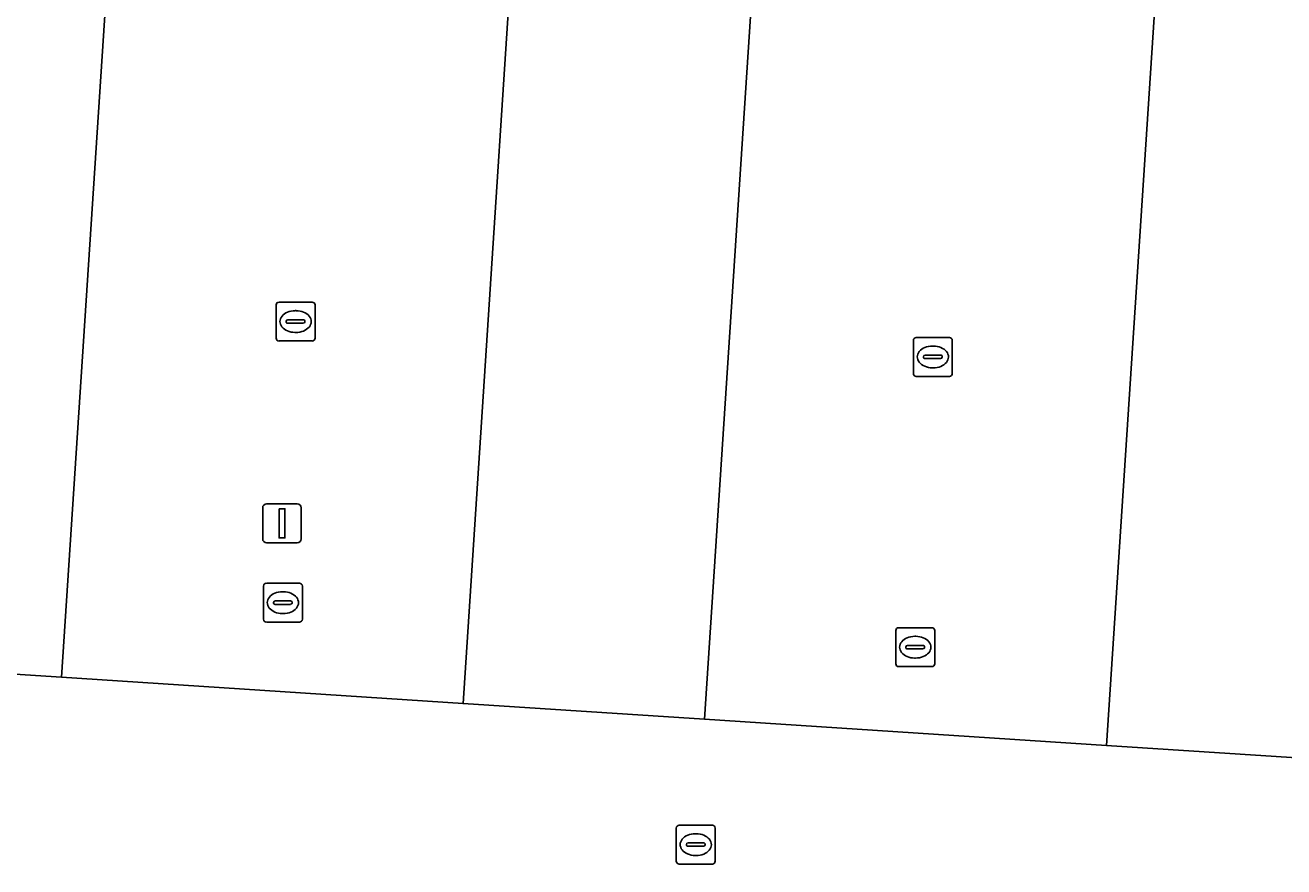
# Model space of a CAD drawing. Extents: x 161848 to 162726, y 385382 to 386521.
# Drawn here: x 162037.47 to 162069.84, y 385590.01 to 385611.65 of the extents above; entities that cross this region are included whole.
import ezdxf

# ---------------------------------------------------------------- set-up
doc = ezdxf.new("R2010")
doc.units = 0
for name, color, linetype in [('IMGEO_Kolk', 7, 'Continuous'), ('IMGEO_Lichtmast', 7, 'Continuous'), ('IMGEO_Parkeervlak_open', 7, 'Continuous'), ('IMGEO_Rijbaan_lokaal_open', 7, 'Continuous'), ('IMGEO_Rioolput', 7, 'Continuous')]:
    doc.layers.add(name, color=color, linetype=linetype)

msp = doc.modelspace()

# ---------------------------------------------------------------- linework, layer by layer
at = {"layer": 'IMGEO_Kolk'}
for p, q in [((162043.923, 385603.6), (162043.923, 385604.452)), ((162043.998, 385604.526), (162044.85, 385604.526)), ((162044.924, 385604.452), (162044.924, 385603.6)), ((162044.411, 385604.306), (162044.436, 385604.306)), ((162044.182, 385604.02), (162044.182, 385604.032)), ((162044.62, 385603.983), (162044.222, 385603.983)), ((162044.225, 385604.069), (162044.623, 385604.069)), ((162044.666, 385604.032), (162044.666, 385604.02)), ((162044.85, 385603.526), (162043.998, 385603.526)), ((162044.434, 385603.746), (162044.409, 385603.746)), ((162060.312, 385602.69), (162060.312, 385603.542)), ((162060.387, 385603.616), (162061.239, 385603.616)), ((162061.313, 385603.542), (162061.313, 385602.69)), ((162060.571, 385603.11), (162060.571, 385603.122)), ((162060.614, 385603.159), (162061.012, 385603.159)), ((162060.8, 385603.396), (162060.825, 385603.396)), ((162061.055, 385603.122), (162061.055, 385603.11)), ((162061.009, 385603.073), (162060.611, 385603.073)), ((162060.823, 385602.836), (162060.798, 385602.836)), ((162061.239, 385602.616), (162060.387, 385602.616)), ((162043.672, 385597.298), (162044.524, 385597.298)), ((162043.597, 385596.372), (162043.597, 385597.224)), ((162044.085, 385597.078), (162044.11, 385597.078)), ((162044.598, 385597.224), (162044.598, 385596.372)), ((162043.856, 385596.792), (162043.856, 385596.804)), ((162044.294, 385596.755), (162043.896, 385596.755)), ((162043.899, 385596.841), (162044.297, 385596.841)), ((162044.34, 385596.804), (162044.34, 385596.792)), ((162044.108, 385596.518), (162044.083, 385596.518)), ((162044.524, 385596.298), (162043.672, 385596.298)), ((162059.859, 385595.227), (162059.859, 385596.079)), ((162059.934, 385596.153), (162060.786, 385596.153)), ((162060.86, 385596.079), (162060.86, 385595.227)), ((162060.118, 385595.647), (162060.118, 385595.659)), ((162060.161, 385595.696), (162060.559, 385595.696)), ((162060.347, 385595.933), (162060.372, 385595.933)), ((162060.602, 385595.659), (162060.602, 385595.647)), ((162060.556, 385595.61), (162060.158, 385595.61)), ((162060.37, 385595.373), (162060.345, 385595.373)), ((162060.786, 385595.153), (162059.934, 385595.153))]:
    msp.add_line(p, q, dxfattribs=at)
for points in [[(162043.923, 385603.6), (162043.923, 385604.452)], [(162043.998, 385604.526), (162044.85, 385604.526)], [(162044.924, 385604.452), (162044.924, 385603.6)], [(162044.85, 385603.526), (162043.998, 385603.526)], [(162060.312, 385602.69), (162060.312, 385603.542)], [(162060.387, 385603.616), (162061.239, 385603.616)], [(162061.313, 385603.542), (162061.313, 385602.69)], [(162061.239, 385602.616), (162060.387, 385602.616)], [(162043.672, 385597.298), (162044.524, 385597.298)], [(162043.597, 385596.372), (162043.597, 385597.224)], [(162044.598, 385597.224), (162044.598, 385596.372)], [(162044.524, 385596.298), (162043.672, 385596.298)], [(162059.859, 385595.227), (162059.859, 385596.079)], [(162059.934, 385596.153), (162060.786, 385596.153)], [(162060.86, 385596.079), (162060.86, 385595.227)], [(162060.786, 385595.153), (162059.934, 385595.153)]]:
    msp.add_lwpolyline(points, dxfattribs=at)
for centre, radius, start, end in [((162044, 385604.45), 0.0765, 91.552, 178.448), ((162044, 385604.45), 0.0765, 91.552, 178.448), ((162044.848, 385604.45), 0.0765, 1.552, 88.448), ((162044.848, 385604.45), 0.0765, 1.552, 88.448), ((162044.222, 385604.029), 0.0403, 85.8775, 175.7526), ((162044.219, 385604.019), 0.0366, 178.938, 274.7102), ((162044.623, 385604.026), 0.043, 264.8664, 352.4533), ((162044.627, 385604.031), 0.0386, 1.7309, 96.639), ((162044, 385603.602), 0.0765, 181.552, 268.448), ((162044, 385603.602), 0.0765, 181.552, 268.448), ((162044.848, 385603.602), 0.0765, 271.552, 358.448), ((162044.848, 385603.602), 0.0765, 271.552, 358.448), ((162060.389, 385603.54), 0.0765, 91.552, 178.448), ((162060.389, 385603.54), 0.0765, 91.552, 178.448), ((162061.237, 385603.54), 0.0765, 1.552, 88.448), ((162061.237, 385603.54), 0.0765, 1.552, 88.448), ((162060.611, 385603.119), 0.0403, 85.8775, 175.7526), ((162060.608, 385603.109), 0.0366, 178.938, 274.7102), ((162061.012, 385603.116), 0.043, 264.8664, 352.4533), ((162061.016, 385603.121), 0.0386, 1.7309, 96.639), ((162060.389, 385602.692), 0.0765, 181.552, 268.448), ((162060.389, 385602.692), 0.0765, 181.552, 268.448), ((162061.237, 385602.692), 0.0765, 271.552, 358.448), ((162061.237, 385602.692), 0.0765, 271.552, 358.448), ((162043.674, 385597.222), 0.0765, 91.552, 178.448), ((162043.674, 385597.222), 0.0765, 91.552, 178.448), ((162044.522, 385597.222), 0.0765, 1.552, 88.448), ((162044.522, 385597.222), 0.0765, 1.552, 88.448), ((162043.896, 385596.801), 0.0403, 85.8775, 175.7526), ((162043.893, 385596.791), 0.0366, 178.938, 274.7102), ((162044.297, 385596.798), 0.043, 264.8664, 352.4533), ((162044.301, 385596.803), 0.0386, 1.7309, 96.639), ((162043.674, 385596.374), 0.0765, 181.552, 268.448), ((162043.674, 385596.374), 0.0765, 181.552, 268.448), ((162044.522, 385596.374), 0.0765, 271.552, 358.448), ((162044.522, 385596.374), 0.0765, 271.552, 358.448), ((162059.936, 385596.077), 0.0765, 91.552, 178.448), ((162059.936, 385596.077), 0.0765, 91.552, 178.448), ((162060.784, 385596.077), 0.0765, 1.552, 88.448), ((162060.784, 385596.077), 0.0765, 1.552, 88.448), ((162060.158, 385595.656), 0.0403, 85.8775, 175.7526), ((162060.563, 385595.658), 0.0386, 1.7309, 96.639), ((162060.155, 385595.646), 0.0366, 178.938, 274.7102), ((162060.559, 385595.653), 0.043, 264.8664, 352.4533), ((162059.936, 385595.229), 0.0765, 181.552, 268.448), ((162059.936, 385595.229), 0.0765, 181.552, 268.448), ((162060.784, 385595.229), 0.0765, 271.552, 358.448), ((162060.784, 385595.229), 0.0765, 271.552, 358.448)]:
    msp.add_arc(centre, radius, start, end, dxfattribs=at)
for centre, major_axis, ratio, start_param, end_param in [((162044.41, 385604.026), (-0.387, 0.002), 0.722429, 4.712389, 7.853982), ((162044.435, 385604.026), (-0.39, 0.002), 0.717154, 1.570796, 4.712389), ((162060.799, 385603.116), (-0.387, 0.002), 0.722429, 4.712389, 7.853982), ((162060.824, 385603.116), (-0.39, 0.002), 0.717154, 1.570796, 4.712389), ((162044.084, 385596.798), (-0.387, 0.002), 0.722429, 4.712389, 7.853982), ((162044.109, 385596.798), (-0.39, 0.002), 0.717154, 1.570796, 4.712389), ((162060.346, 385595.653), (-0.387, 0.002), 0.722429, 4.712389, 7.853982), ((162060.371, 385595.653), (-0.39, 0.002), 0.717154, 1.570796, 4.712389)]:
    msp.add_ellipse(centre, major_axis=major_axis, ratio=ratio, start_param=start_param, end_param=end_param, dxfattribs=at)
at = {"layer": 'IMGEO_Lichtmast'}
for p, q in [((162043.578, 385598.438), (162043.578, 385599.238)), ((162043.578, 385599.238), (162043.578, 385598.438)), ((162043.678, 385599.338), (162044.468, 385599.338)), ((162044.468, 385599.338), (162043.678, 385599.338)), ((162044.568, 385599.238), (162044.568, 385598.438)), ((162044.568, 385598.438), (162044.568, 385599.238)), ((162044.468, 385598.338), (162043.678, 385598.338)), ((162043.678, 385598.338), (162044.468, 385598.338))]:
    msp.add_line(p, q, dxfattribs=at)
msp.add_lwpolyline([(162043.998, 385599.213), (162044.148, 385599.213), (162044.148, 385598.463), (162043.998, 385598.463), (162043.998, 385599.213)], dxfattribs=at)
for centre, start, end in [((162043.678, 385599.238), 90, 180), ((162043.678, 385599.238), 90, 180), ((162044.468, 385599.238), 0, 90), ((162044.468, 385599.238), 360, 90), ((162043.678, 385598.438), 180, 270), ((162043.678, 385598.438), 180, 270), ((162044.468, 385598.438), 270, 0), ((162044.468, 385598.438), 270, 0)]:
    msp.add_arc(centre, 0.1, start, end, dxfattribs=at)
at = {"layer": 'IMGEO_Parkeervlak_open'}
for points in [[(162050.597, 385622.756), (162040.269, 385623.421), (162038.406, 385594.88), (162048.733, 385594.205)], [(162067.144, 385621.687), (162056.808, 385622.355), (162054.943, 385593.8), (162065.28, 385593.125)]]:
    msp.add_lwpolyline(points, close=True, dxfattribs=at)
at = {"layer": 'IMGEO_Rijbaan_lokaal_open'}
msp.add_lwpolyline([(162101.971, 385625.611), (162028.926, 385630.337), (162028.532, 385624.17), (162034.529, 385623.787), (162032.666, 385595.254), (162038.406, 385594.88), (162040.269, 385623.421), (162050.597, 385622.756), (162048.733, 385594.205), (162054.943, 385593.8), (162056.808, 385622.355), (162067.144, 385621.687), (162065.28, 385593.125), (162071.227, 385592.737), (162073.093, 385621.302), (162083.384, 385620.637), (162081.518, 385592.065), (162087.578, 385591.669), (162089.444, 385620.246), (162096.199, 385619.809), (162101.588, 385619.691)], close=True, dxfattribs=at)
msp.add_lwpolyline([(162165.097, 385586.64), (162130.155, 385588.889), (162094.025, 385591.248), (162087.578, 385591.669), (162081.518, 385592.065), (162071.227, 385592.737), (162065.28, 385593.125), (162054.943, 385593.8), (162048.733, 385594.205), (162038.406, 385594.88), (162032.666, 385595.254), (162026.711, 385595.643), (162020.337, 385596.068), (162020.024, 385589.221), (162023.178, 385588.988), (162091.06, 385584.457)], dxfattribs=at)
at = {"layer": 'IMGEO_Rioolput'}
for p, q in [((162054.215, 385590.151), (162054.215, 385591.003)), ((162054.29, 385591.077), (162055.142, 385591.077)), ((162054.703, 385590.857), (162054.728, 385590.857)), ((162055.216, 385591.003), (162055.216, 385590.151)), ((162054.474, 385590.571), (162054.474, 385590.583)), ((162054.912, 385590.534), (162054.514, 385590.534)), ((162054.517, 385590.62), (162054.915, 385590.62)), ((162054.958, 385590.583), (162054.958, 385590.571)), ((162054.726, 385590.297), (162054.701, 385590.297)), ((162055.142, 385590.077), (162054.29, 385590.077))]:
    msp.add_line(p, q, dxfattribs=at)
for points in [[(162054.215, 385590.151), (162054.215, 385591.003)], [(162054.29, 385591.077), (162055.142, 385591.077)], [(162055.216, 385591.003), (162055.216, 385590.151)], [(162055.142, 385590.077), (162054.29, 385590.077)]]:
    msp.add_lwpolyline(points, dxfattribs=at)
for centre, radius, start, end in [((162054.292, 385591.001), 0.0765, 91.552, 178.448), ((162054.292, 385591.001), 0.0765, 91.552, 178.448), ((162055.14, 385591.001), 0.0765, 1.552, 88.448), ((162055.14, 385591.001), 0.0765, 1.552, 88.448), ((162054.514, 385590.58), 0.0403, 85.8775, 175.7526), ((162054.511, 385590.57), 0.0366, 178.938, 274.7102), ((162054.915, 385590.577), 0.043, 264.8664, 352.4533), ((162054.919, 385590.582), 0.0386, 1.7309, 96.639), ((162054.292, 385590.153), 0.0765, 181.552, 268.448), ((162054.292, 385590.153), 0.0765, 181.552, 268.448), ((162055.14, 385590.153), 0.0765, 271.552, 358.448), ((162055.14, 385590.153), 0.0765, 271.552, 358.448)]:
    msp.add_arc(centre, radius, start, end, dxfattribs=at)
for centre, major_axis, ratio, start_param, end_param in [((162054.702, 385590.577), (-0.387, 0.002), 0.722429, 4.712389, 7.853982), ((162054.727, 385590.577), (-0.39, 0.002), 0.717154, 1.570796, 4.712389)]:
    msp.add_ellipse(centre, major_axis=major_axis, ratio=ratio, start_param=start_param, end_param=end_param, dxfattribs=at)

doc.saveas('drawing.dxf')
